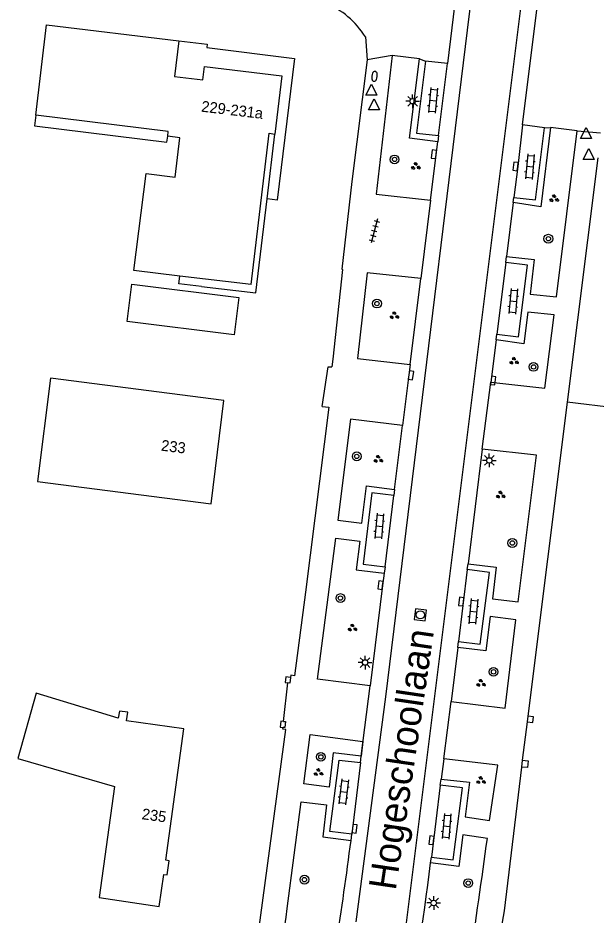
# Model space of a CAD drawing. Extents: x 131000 to 133014, y 396499 to 399001.
# Drawn here: x 131237.5 to 131290.2, y 396750.7 to 396832.6 of the extents above; entities that cross this region are included whole.
import ezdxf

# ---------------------------------------------------------------- set-up
doc = ezdxf.new("R2010")
doc.units = 0
for name, color, linetype in [('gg-afsc-erfafscheiding', 7, 'Continuous'), ('gg-afsc-hekwerk', 7, 'Continuous'), ('gg-afsc-muur', 7, 'Continuous'), ('gg-anno-huisnummerreeks BGT', 7, 'Continuous'), ('gg-anno-openbare ruimte label', 7, 'Continuous'), ('gg-bbg-gedigitaliseerde bebouwing', 7, 'Continuous'), ('gg-bbg-gedigitaliseerde bijgebouw', 7, 'Continuous'), ('gg-bbg-hoofdgebouw', 7, 'Continuous'), ('gg-bbg-luifel en loopbrug', 7, 'Continuous'), ('gg-bbg-onder overbouw', 7, 'Continuous'), ('gg-bbg-pand overbouw', 7, 'Continuous'), ('gg-knt-verharding', 7, 'Continuous'), ('gg-knt-verharding nz', 7, 'Continuous'), ('gt-grn-weggrens', 7, 'Continuous'), ('gt-symb-boom', 7, 'Continuous'), ('gt-symb-brandkraan', 7, 'Continuous'), ('gt-symb-groenvak', 7, 'Continuous'), ('gt-symb-klinker verharding', 7, 'Continuous'), ('gt-symb-kolk', 7, 'Continuous'), ('gt-symb-lichtmast', 7, 'Continuous'), ('gt-symb-rioolschacht', 7, 'Continuous'), ('gt-symb-tegel verharding', 7, 'Continuous'), ('gt-symb-waterafsluiter', 7, 'Continuous')]:
    doc.layers.add(name, color=color, linetype=linetype)

# ---------------------------------------------------------------- blocks, each defined once
blk = doc.blocks.new('gt0-LMAST')
at = {"layer": 'gt-symb-lichtmast'}
for p, q in [((-0.182, 0.173), (-0.447, 0.438)), ((-0.005, 0.246), (-0.005, 0.621)), ((0.172, 0.173), (0.437, 0.438)), ((-0.255, -0.004), (-0.63, -0.004)), ((-0.182, -0.181), (-0.447, -0.446)), ((-0.005, -0.254), (-0.005, -0.629)), ((0.437, -0.446), (0.172, -0.181)), ((0.245, -0.004), (0.62, -0.004))]:
    blk.add_line(p, q, dxfattribs=at)
blk.add_circle((-0.005, -0.004), 0.25, dxfattribs=at)
blk = doc.blocks.new('gt0-KL1')
at = {"layer": 'gt-symb-klinker verharding'}
for p, q in [((-1.15, 0.3), (1.15, 0.3)), ((-1, -0.3), (-1, 0.3)), ((-0.5, 0.3), (-0.5, 0.45)), ((0, -0.3), (0, 0.3)), ((0.5, 0.3), (0.5, 0.45)), ((1, -0.3), (1, 0.3)), ((-1.15, -0.3), (1.15, -0.3)), ((-0.5, -0.45), (-0.5, -0.3)), ((0.5, -0.45), (0.5, -0.3))]:
    blk.add_line(p, q, dxfattribs=at)
blk = doc.blocks.new('gt0-KOLK')
at = {"layer": 'gt-symb-kolk'}
blk.add_lwpolyline([(0, 0), (0.375, 0), (0.375, 0.4), (-0.375, 0.4), (-0.375, 0), (0, 0)], dxfattribs=at)
blk = doc.blocks.new('gt0-RS')
at = {"layer": 'gt-symb-rioolschacht'}
blk.add_lwpolyline([(-0.5, -0.5), (0.5, -0.5), (0.5, 0.5), (-0.5, 0.5)], close=True, dxfattribs=at)
blk.add_circle((0, 0), 0.375, dxfattribs=at)
blk = doc.blocks.new('gt0-GRVAK')
at = {"layer": 'gt-symb-groenvak'}
for p, q in [((-0.11, 0.189), (-0.228, 0.24)), ((-0.182, 0.153), (0.088, 0.153)), ((-0.091, 0.211), (-0.156, 0.322)), ((-0.047, 0.214), (-0.047, 0.393)), ((-0.004, 0.211), (0.061, 0.322)), ((0.015, 0.189), (0.133, 0.24)), ((0.262, -0.052), (0.197, 0.059)), ((0.305, -0.049), (0.305, 0.13)), ((0.349, -0.052), (0.414, 0.059)), ((-0.245, -0.228), (-0.363, -0.177)), ((-0.318, -0.264), (-0.047, -0.264)), ((-0.226, -0.206), (-0.291, -0.095)), ((-0.183, -0.203), (-0.183, -0.024)), ((-0.139, -0.206), (-0.074, -0.095)), ((-0.12, -0.228), (-0.002, -0.177)), ((0.243, -0.074), (0.125, -0.023)), ((0.17, -0.11), (0.441, -0.11)), ((0.368, -0.074), (0.486, -0.023))]:
    blk.add_line(p, q, dxfattribs=at)
blk = doc.blocks.new('gt0-WAFSL')
at = {"layer": 'gt-symb-waterafsluiter'}
for p, q in [((-0.5, -0.333), (0, 0.667)), ((0, 0.667), (0.5, -0.333)), ((0.5, -0.333), (-0.5, -0.333))]:
    blk.add_line(p, q, dxfattribs=at)
blk = doc.blocks.new('gt0-BR')
at = {"layer": 'gt-symb-brandkraan'}
for centre, radius, start, end in [((-0.244, 0), 0.206, 107.56694, 252.43307), ((0.599, -2.664), 3, 106.89205, 107.56694), ((0, -0.691), 0.938, 73.10799, 106.89205), ((-0.599, -2.664), 3, 72.43309, 73.10799), ((0.244, 0), 0.206, 287.56695, 72.43309), ((0.599, 2.664), 3, 252.43307, 253.10797), ((0, 0.691), 0.938, 253.10797, 286.89206), ((-0.599, 2.664), 3, 286.89206, 287.56695)]:
    blk.add_arc(centre, radius, start, end, dxfattribs=at)
blk = doc.blocks.new('gt0-BOOM')
at = {"layer": 'gt-symb-boom'}
for radius in [0.4, 0.2]:
    blk.add_circle((0, 0), radius, dxfattribs=at)
blk = doc.blocks.new('gt0-TEG1')
at = {"layer": 'gt-symb-tegel verharding'}
for p, q in [((-1.125, 0), (1.125, 0)), ((-0.9, -0.25), (-0.9, 0.25)), ((-0.45, -0.25), (-0.45, 0.25)), ((0, -0.25), (0, 0.25)), ((0.45, -0.25), (0.45, 0.25)), ((0.9, -0.25), (0.9, 0.25))]:
    blk.add_line(p, q, dxfattribs=at)

msp = doc.modelspace()

# ---------------------------------------------------------------- linework, layer by layer
at = {"layer": 'gg-afsc-erfafscheiding'}
for p, q in [((131290.406, 396819.871), (131287.597, 396797.547)), ((131265.797, 396800.795), (131266.127, 396800.782))]:
    msp.add_line(p, q, dxfattribs=at)
for points in [[(131265.264, 396797.161), (131265.859, 396797.086), (131263.734, 396780.205), (131262.734, 396772.588), (131262.401, 396772.62), (131262.383, 396772.43)], [(131257.659, 396736.881), (131258.819, 396744.399), (131261.933, 396767.671), (131261.686, 396767.704), (131261.697, 396767.855)]]:
    msp.add_lwpolyline(points, dxfattribs=at)
at = {"layer": 'gg-afsc-hekwerk'}
for p, q in [((131265.264, 396797.161), (131265.797, 396800.795)), ((131293.208, 396796.885), (131287.597, 396797.547)), ((131261.729, 396768.411), (131262.136, 396771.932)), ((131283.955, 396768.371), (131283.506, 396764.863)), ((131283.445, 396764.249), (131281.85, 396751.125))]:
    msp.add_line(p, q, dxfattribs=at)
at = {"layer": 'gg-afsc-muur'}
for p, q in [((131284.016, 396768.885), (131283.955, 396768.371)), ((131283.506, 396764.863), (131283.445, 396764.249))]:
    msp.add_line(p, q, dxfattribs=at)
for points in [[(131262.383, 396772.43), (131261.957, 396772.486), (131261.888, 396771.965), (131262.136, 396771.932)], [(131262.383, 396772.43), (131262.315, 396771.909), (131262.136, 396771.932)], [(131283.955, 396768.371), (131284.481, 396768.308), (131284.542, 396768.823), (131284.016, 396768.885)], [(131261.729, 396768.411), (131261.481, 396768.429), (131261.441, 396767.873), (131261.697, 396767.855)], [(131261.729, 396768.411), (131261.91, 396768.398), (131261.87, 396767.842), (131261.697, 396767.855)], [(131283.506, 396764.863), (131284.033, 396764.811), (131283.972, 396764.196), (131283.445, 396764.249)]]:
    msp.add_lwpolyline(points, dxfattribs=at)
at = {"layer": 'gg-bbg-gedigitaliseerde bebouwing'}
msp.add_line((131239.143, 396823.76), (131240.11, 396832), dxfattribs=at)
for points in [[(131251.17, 396821.838), (131251.223, 396822.264), (131239.143, 396823.76)], [(131252.282, 396809.073), (131248.099, 396809.568), (131249.196, 396818.423), (131251.839, 396818.096), (131252.285, 396821.7), (131251.17, 396821.838)], [(131246.78, 396769.36), (131246.66, 396768.715), (131239.19, 396770.996), (131237.517, 396765.014), (131246.312, 396762.474), (131244.91, 396752.337), (131250.38, 396751.53)]]:
    msp.add_lwpolyline(points, dxfattribs=at)
at = {"layer": 'gg-bbg-gedigitaliseerde bijgebouw'}
msp.add_lwpolyline([(131247.901, 396808.322), (131257.662, 396807.114), (131257.242, 396803.718), (131247.481, 396804.927), (131247.901, 396808.322)], dxfattribs=at)
at = {"layer": 'gg-bbg-hoofdgebouw'}
msp.add_line((131240.11, 396832), (131252.19, 396830.55), dxfattribs=at)
for points in [[(131252.19, 396830.55), (131251.8, 396827.29), (131254.38, 396826.98), (131254.52, 396828.21), (131261.59, 396827.36), (131260.95, 396822.03)], [(131255.135, 396788.29), (131256.298, 396797.707), (131240.482, 396799.735), (131239.302, 396790.316), (131255.135, 396788.29)], [(131250.38, 396751.53), (131250.81, 396754.45), (131251.13, 396754.41), (131251.32, 396755.68), (131250.99, 396755.74), (131252.65, 396767.74), (131247.43, 396768.46), (131247.53, 396769.27), (131246.78, 396769.36)]]:
    msp.add_lwpolyline(points, dxfattribs=at)
at = {"layer": 'gg-bbg-luifel en loopbrug'}
for points in [[(131252.19, 396830.55), (131254.77, 396830.23), (131254.734, 396829.934), (131262.745, 396828.942), (131261.143, 396816.01), (131260.245, 396816.122)], [(131239.143, 396823.76), (131239.023, 396822.796), (131251.103, 396821.3), (131251.17, 396821.838)]]:
    msp.add_lwpolyline(points, dxfattribs=at)
at = {"layer": 'gg-bbg-onder overbouw'}
msp.add_line((131258.79, 396808.3), (131252.282, 396809.073), dxfattribs=at)
msp.add_lwpolyline([(131258.79, 396808.3), (131260.43, 396822.1), (131260.95, 396822.03)], dxfattribs=at)
at = {"layer": 'gg-bbg-pand overbouw'}
msp.add_line((131260.245, 396816.122), (131260.95, 396822.03), dxfattribs=at)
for points in [[(131254.25, 396808.13), (131259.22, 396807.54), (131260.245, 396816.122)], [(131254.25, 396808.13), (131252.199, 396808.374), (131252.282, 396809.073)]]:
    msp.add_lwpolyline(points, dxfattribs=at)
at = {"layer": 'gg-knt-verharding'}
for p, q in [((131269.2, 396830.91), (131269.379, 396828.813)), ((131269.379, 396828.813), (131267.958, 396817.709)), ((131274.127, 396828.891), (131271.648, 396829.197)), ((131276.69, 396828.471), (131274.677, 396828.681)), ((131275.878, 396821.888), (131276.69, 396828.471)), ((131285.524, 396822.603), (131283.544, 396822.875)), ((131288.504, 396822.322), (131286.091, 396822.647)), ((131275.142, 396816), (131275.805, 396821.335)), ((131275.878, 396821.888), (131275.805, 396821.335)), ((131275.142, 396816), (131274.266, 396808.85)), ((131282.674, 396815.776), (131282.064, 396810.848)), ((131282.674, 396815.776), (131282.74, 396816.25)), ((131282.001, 396810.305), (131282.064, 396810.848)), ((131282.001, 396810.305), (131281.181, 396803.776)), ((131273.296, 396800.982), (131274.266, 396808.85)), ((131281.127, 396803.244), (131281.181, 396803.776)), ((131281.127, 396803.244), (131280.631, 396799.375)), ((131279.86, 396793.278), (131280.631, 396799.375)), ((131287.597, 396797.547), (131284.016, 396768.885)), ((131271.87, 396789.591), (131272.597, 396795.423)), ((131279.86, 396793.278), (131278.582, 396782.806)), ((131271.87, 396789.591), (131271.801, 396789.05)), ((131270.997, 396782.515), (131271.801, 396789.05)), ((131278.497, 396782.269), (131278.582, 396782.806)), ((131270.997, 396782.515), (131270.919, 396781.935)), ((131278.497, 396782.269), (131277.697, 396775.696)), ((131277.62, 396775.154), (131277.697, 396775.696)), ((131277.62, 396775.154), (131277.01, 396770.234)), ((131268.829, 396765.23), (131269.645, 396771.673)), ((131276.348, 396765.008), (131277.01, 396770.234)), ((131268.749, 396764.672), (131268.829, 396765.23)), ((131276.348, 396765.008), (131276.117, 396763.127)), ((131276.031, 396762.586), (131275.218, 396756.011)), ((131276.031, 396762.586), (131276.117, 396763.127)), ((131267.893, 396757.551), (131267.962, 396758.114)), ((131275.147, 396755.501), (131275.218, 396756.011))]:
    msp.add_line(p, q, dxfattribs=at)
for points in [[(131279.344, 396850.108), (131277.873, 396838.263), (131276.69, 396828.471)], [(131283.544, 396822.875), (131285.271, 396836.815), (131286.772, 396849.181)], [(131271.648, 396829.197), (131270.192, 396816.54), (131275.142, 396816)], [(131275.805, 396821.335), (131273.227, 396821.644), (131274.127, 396828.891)], [(131274.677, 396828.681), (131273.863, 396822.116), (131275.878, 396821.888)], [(131282.064, 396810.848), (131284.594, 396810.58), (131284.232, 396807.419), (131286.631, 396807.165), (131288.504, 396822.322)], [(131286.091, 396822.647), (131285.203, 396815.396), (131282.674, 396815.776)], [(131283.544, 396822.875), (131283.1, 396819.057), (131282.74, 396816.25)], [(131282.74, 396816.25), (131284.717, 396816.018), (131285.524, 396822.603)], [(131267.958, 396817.709), (131267.044, 396809.714), (131267.114, 396809.678), (131266.219, 396801.477), (131266.127, 396800.782)], [(131281.181, 396803.776), (131283.17, 396803.53), (131283.98, 396810.073), (131282.001, 396810.305)], [(131274.266, 396808.85), (131269.371, 396809.356), (131268.489, 396801.542), (131273.296, 396800.982)], [(131280.631, 396799.375), (131285.557, 396798.842), (131286.409, 396805.52), (131284.028, 396805.77), (131283.655, 396802.885), (131281.127, 396803.244)], [(131273.296, 396800.982), (131273.157, 396800.038), (131272.597, 396795.423)], [(131272.597, 396795.423), (131267.836, 396796.008), (131266.696, 396786.788), (131268.878, 396786.524), (131269.313, 396789.92), (131271.87, 396789.591)], [(131278.582, 396782.806), (131281.131, 396782.508), (131280.781, 396779.605), (131283.139, 396779.328), (131284.808, 396792.707), (131279.86, 396793.278)], [(131271.801, 396789.05), (131269.798, 396789.275), (131268.994, 396782.763), (131270.997, 396782.515)], [(131269.645, 396771.673), (131264.821, 396772.271), (131266.498, 396785.156), (131268.689, 396784.871), (131268.374, 396782.254), (131270.919, 396781.935)], [(131277.697, 396775.696), (131279.683, 396775.46), (131280.515, 396781.996), (131278.497, 396782.269)], [(131270.919, 396781.935), (131270.77, 396780.827), (131269.645, 396771.673)], [(131277.01, 396770.234), (131281.941, 396769.633), (131282.932, 396777.694), (131280.574, 396777.979), (131280.176, 396774.862), (131277.62, 396775.154)], [(131268.829, 396765.23), (131266.27, 396765.549), (131265.89, 396762.424), (131263.578, 396762.699), (131264.176, 396767.231), (131268.977, 396766.592), (131268.829, 396765.23)], [(131267.962, 396758.114), (131265.966, 396758.362), (131266.809, 396764.884), (131268.749, 396764.672)], [(131276.117, 396763.127), (131278.685, 396762.852), (131278.299, 396759.686), (131280.533, 396759.363), (131281.27, 396764.405), (131276.348, 396765.008)], [(131268.749, 396764.672), (131268.013, 396758.64), (131267.962, 396758.114)], [(131275.218, 396756.011), (131277.218, 396755.782), (131278.046, 396762.353), (131276.031, 396762.586)], [(131262.071, 396751.343), (131263.351, 396761.06), (131265.66, 396760.794), (131265.321, 396757.888), (131267.893, 396757.551)], [(131280.323, 396757.731), (131278.089, 396758.056), (131277.722, 396755.157), (131275.147, 396755.501)], [(131281.85, 396751.125), (131280.759, 396744.914), (131279.172, 396734.546), (131277.539, 396725.397), (131275.868, 396715.199)]]:
    msp.add_lwpolyline(points, dxfattribs=at)
for centre, radius, start, end in [((131262.26, 396826.489), 8.228, 32.49635, 66.40983), ((130698.126, 396832.689), 574.7, 350.579825, 352.487465), ((130315.454, 396889.345), 973.804, 350.896422, 352.232445), ((130849.63, 396809.057), 428.874, 350.6252, 352.82639), ((130755.571, 396818.759), 510.967, 349.55815, 352.41835)]:
    msp.add_arc(centre, radius, start, end, dxfattribs=at)
at = {"layer": 'gg-knt-verharding nz'}
msp.add_line((131285.326, 396849.362), (131272.845, 396749.538), dxfattribs=at)
msp.add_lwpolyline([(131268.348, 396750.114), (131271.072, 396770.641), (131280.775, 396849.93)], dxfattribs=at)
at = {"layer": 'gt-grn-weggrens'}
for p, q in [((131271.648, 396829.197), (131269.379, 396828.813)), ((131274.127, 396828.891), (131274.677, 396828.681)), ((131285.524, 396822.603), (131286.091, 396822.647)), ((131288.504, 396822.322), (131290.652, 396822.14))]:
    msp.add_line(p, q, dxfattribs=at)

# ---------------------------------------------------------------- block references
at = {"layer": 'gt-symb-boom'}
for p in [(131271.862, 396819.718), (131285.888, 396812.48), (131270.258, 396806.558), (131284.536, 396800.775), (131268.413, 396792.609), (131282.601, 396784.699), (131266.922, 396779.675), (131280.888, 396772.937), (131265.142, 396765.176), (131263.639, 396753.966), (131278.582, 396753.652)]:
    msp.add_blockref('gt0-BOOM', p, dxfattribs=at)
at = {"layer": 'gt-symb-brandkraan', "rotation": 83.91299166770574}
msp.add_blockref('gt0-BR', (131270.033, 396827.301), dxfattribs=at)
at = {"layer": 'gt-symb-groenvak'}
for p, rotation in [((131273.779, 396819.08), -14.411265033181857), ((131286.401, 396816.126), -14.355784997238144), ((131271.825, 396805.453), -14.355784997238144), ((131282.736, 396801.298), -14.411265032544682), ((131270.359, 396792.336), -14.411265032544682), ((131281.515, 396789.077), -14.425531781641), ((131267.998, 396776.938), -14.42553178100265), ((131279.723, 396771.886), -14.411265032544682), ((131264.903, 396763.739), -14.411265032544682), ((131279.723, 396763.006), -14.411265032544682)]:
    msp.add_blockref('gt0-GRVAK', p, dxfattribs=dict(at, rotation=rotation))
at = {"layer": 'gt-symb-klinker verharding'}
for p, rotation in [((131275.367, 396825.107), -95.04916646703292), ((131284.202, 396819.063), -95.10624171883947), ((131282.682, 396806.771), -95.10624172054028), ((131270.461, 396786.244), -95.04916646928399), ((131279.048, 396778.45), -95.10624172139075), ((131267.226, 396761.981), -96.95434554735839), ((131276.602, 396758.845), -95.04916646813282)]:
    msp.add_blockref('gt0-KL1', p, dxfattribs=dict(at, rotation=rotation))
at = {"layer": 'gt-symb-kolk'}
for p, rotation in [((131275.651, 396820.171), 83.05258934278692), ((131283.1, 396819.057), 83.33703637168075), ((131273.157, 396800.038), -98.34086686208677), ((131280.661, 396799.556), -97.181878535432), ((131270.77, 396780.827), 82.35613021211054), ((131278.146, 396779.328), 83.22321717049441), ((131268.013, 396758.64), -96.94741065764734), ((131275.425, 396757.545), 83.16632765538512)]:
    msp.add_blockref('gt0-KOLK', p, dxfattribs=dict(at, rotation=rotation))
at = {"layer": 'gt-symb-lichtmast'}
for p in [(131273.516, 396825.037), (131280.507, 396792.241), (131269.179, 396773.793), (131275.435, 396751.843)]:
    msp.add_blockref('gt0-LMAST', p, dxfattribs=at)
at = {"layer": 'gt-symb-rioolschacht', "rotation": 83.22321716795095}
msp.add_blockref('gt0-RS', (131274.21, 396778.143), dxfattribs=at)
at = {"layer": 'gt-symb-tegel verharding', "rotation": -104.35578499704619}
msp.add_blockref('gt0-TEG1', (131270.013, 396813.194), dxfattribs=at)
at = {"layer": 'gt-symb-waterafsluiter'}
for p in [(131269.757, 396825.912), (131269.988, 396824.577), (131289.331, 396821.961), (131289.567, 396820.054)]:
    msp.add_blockref('gt0-WAFSL', p, dxfattribs=at)

# ---------------------------------------------------------------- texts
at = {"layer": 'gg-anno-huisnummerreeks BGT'}
for s, rotation, p in [('229-231a', 353.2, (131254.195, 396824.083)), ('233', 353, (131250.529, 396793.135)), ('235', 352.1, (131248.762, 396759.494))]:
    msp.add_text(s, height=1, rotation=rotation, dxfattribs=at).set_placement(p)
at = {"layer": 'gg-anno-openbare ruimte label'}
msp.add_text('Hogeschoollaan', height=2.5, rotation=81.6, dxfattribs=at).set_placement((131271.962, 396752.921))

doc.saveas('drawing.dxf')
